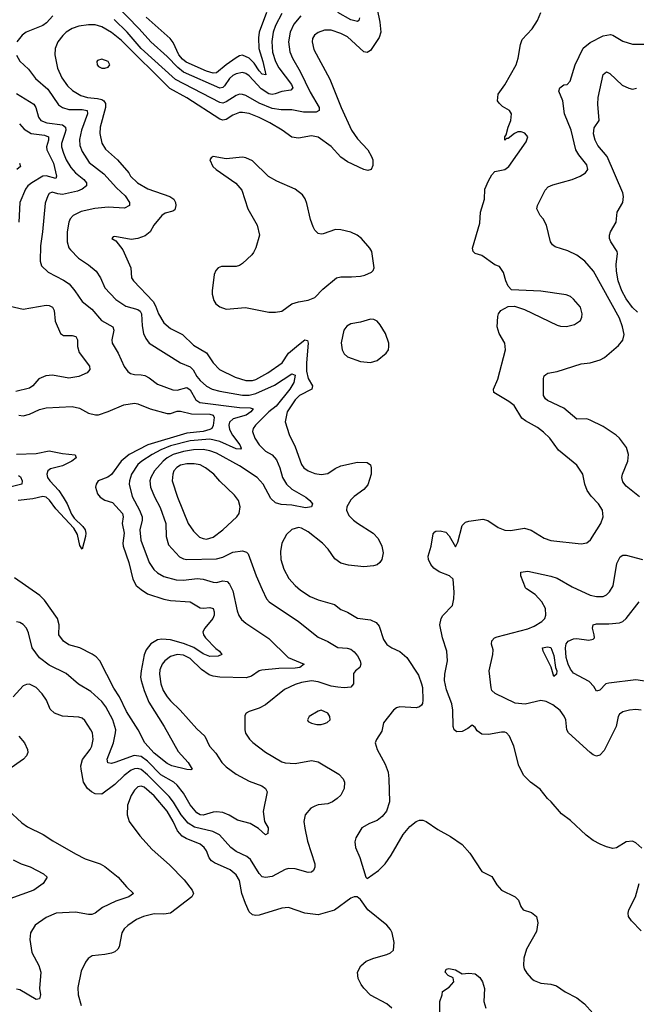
# Model space of a CAD drawing. Header units: inches. Extents: x 1173000 to 1307049, y 522583 to 678455.
# Tile 457 of 617: x 1213969 to 1217732, y 642533 to 648545. Entities that reach past the tile are written whole.
import ezdxf

# ---------------------------------------------------------------- set-up
doc = ezdxf.new("R2010")
doc.units = ezdxf.units.IN
doc.header["$MEASUREMENT"] = 0
doc.layers.add('B2614', color=7, linetype='Continuous')

msp = doc.modelspace()

# ---------------------------------------------------------------- linework, layer by layer
at = {"layer": 'B2614', "color": 5}
for points, elevation in [([(1216150.1, 648610), (1216167.5, 648530), (1216173, 648470), (1216163.8, 648436.2), (1216110, 648358), (1216090, 648345.3), (1216070, 648348.7), (1215970, 648440.6), (1215930, 648461.7), (1215870, 648481.5), (1215830, 648481.2), (1215791.8, 648468.2), (1215768.9, 648450), (1215757.3, 648430), (1215753.6, 648410), (1215763.8, 648363.8), (1215862.6, 648182.6), (1215931.6, 648010), (1215994.3, 647870), (1216030, 647817.8), (1216093.2, 647750), (1216117.3, 647710), (1216123.7, 647690), (1216124.7, 647655.3), (1216114, 647630), (1216094.4, 647625.6), (1216070, 647629.7), (1215970, 647677.8), (1215930, 647706.8), (1215870, 647772.1), (1215790, 647828.8), (1215750, 647836.8), (1215670, 647821.5), (1215630, 647827.3), (1215570.7, 647870.7), (1215495.2, 647915.2), (1215430, 647948.5), (1215370, 647972.2), (1215330, 647979.6), (1215310, 647978.5), (1215270, 647962), (1215230, 647936), (1215210, 647932.5), (1215190, 647937.5), (1214990, 648068.3), (1214884.7, 648124.7), (1214590, 648418.9), (1214530, 648468.2), (1214470, 648501.3), (1214430, 648513.1), (1214390, 648514.4), (1214330, 648506.2), (1214288.9, 648491.1), (1214253, 648470), (1214231.7, 648448.3), (1214202.2, 648410), (1214185.8, 648370), (1214183.5, 648330), (1214201.1, 648250), (1214227.2, 648190), (1214261.1, 648141.1), (1214292.3, 648112.3), (1214342.5, 648082.5), (1214382.4, 648070), (1214444.1, 648064.1), (1214470, 648057.2), (1214482.8, 648050), (1214493.1, 648033.1), (1214492.3, 648010), (1214460.6, 647890), (1214457.9, 647850), (1214471, 647791), (1214493.9, 647753.9), (1214567.1, 647690), (1214636, 647610), (1214645.7, 647590), (1214689.1, 647550), (1214752.2, 647512.2), (1214886, 647466), (1214910.1, 647450.1), (1214920.7, 647430), (1214922.9, 647410), (1214916.1, 647383.9), (1214904.7, 647375.3), (1214856.9, 647363.1), (1214837.7, 647350), (1214787.7, 647290), (1214764.9, 647250), (1214735.3, 647224.7), (1214690, 647208.7), (1214650, 647202.3), (1214550, 647221.2), (1214540.7, 647219.3), (1214531.3, 647210), (1214555.2, 647195.2), (1214599.6, 647139.6), (1214647.1, 647030), (1214651.1, 646970), (1214663.2, 646950), (1214784.2, 646824.1), (1214799, 646799), (1214817, 646750), (1214850, 646694.4), (1214890, 646660.6), (1214962.2, 646622.2), (1215030, 646558), (1215110, 646511.3), (1215150.2, 646450), (1215189.2, 646409.2), (1215283.6, 646363.6), (1215350, 646342), (1215390, 646342.7), (1215410, 646349.1), (1215484.1, 646390), (1215571.4, 646450), (1215610.3, 646509.7), (1215670, 646560.9), (1215710, 646590.1), (1215726.1, 646586.1), (1215730.1, 646570.1), (1215719.3, 646450), (1215720.2, 646400.2), (1215730, 646353.6), (1215756.6, 646310), (1215751.8, 646290), (1215677.8, 646250), (1215650, 646224.8), (1215602, 646150), (1215589.4, 646090), (1215613.1, 646013.1), (1215650, 645936.4), (1215688.8, 645828.8), (1215703.1, 645810), (1215730.4, 645790), (1215770, 645775), (1215810, 645769.3), (1215850, 645775.2), (1215894.8, 645805.2), (1215930, 645820.2), (1216030, 645843.6), (1216090, 645842), (1216110, 645826.8), (1216114.2, 645810), (1216113.4, 645770), (1216094, 645705.9), (1216070, 645676.8), (1216010, 645634.6), (1215990, 645614.2), (1215965.4, 645570), (1215963.6, 645550), (1215978.3, 645518.3), (1216005.7, 645490), (1216030, 645470.3), (1216126.4, 645410), (1216156.5, 645376.5), (1216179.6, 645330), (1216187.6, 645290), (1216180.3, 645250), (1216168.2, 645230), (1216150, 645217.4), (1216129.3, 645210.7), (1216070, 645203.8), (1215975.2, 645215.2), (1215930, 645227.4), (1215893.2, 645253.2), (1215852, 645312), (1215816.4, 645350), (1215730, 645418.9), (1215690, 645440.7), (1215670, 645445.6), (1215630, 645432.1), (1215598, 645402), (1215568.9, 645350), (1215561.3, 645298.7), (1215563.8, 645250), (1215580.6, 645190), (1215612.8, 645132.8), (1215650, 645090.3), (1215682.3, 645062.3), (1215743.1, 645023.1), (1215790, 645003.9), (1215890, 644975.3), (1215930, 644944.9), (1215970, 644927.4), (1216030, 644891.7), (1216110, 644880.2), (1216145.1, 644865.1), (1216162.4, 644842.4), (1216190, 644761), (1216210, 644730.8), (1216241, 644710), (1216290, 644688), (1216331.7, 644651.7), (1216402.6, 644542.6), (1216422, 644490), (1216427.3, 644467.3), (1216430.4, 644390), (1216428.2, 644370), (1216420.7, 644359.3), (1216410.2, 644349.8), (1216390, 644344.4), (1216290, 644349.7), (1216270, 644343.6), (1216250.2, 644329.8), (1216190, 644252), (1216179.6, 644200.4), (1216146, 644150), (1216138.8, 644130), (1216150.4, 644090), (1216200, 644000), (1216217.7, 643950), (1216222.7, 643910), (1216225.7, 643770), (1216207.9, 643712.1), (1216180.8, 643679.2), (1216150, 643655.1), (1216103.6, 643636.4), (1216057.3, 643610), (1216021.6, 643550), (1216015.2, 643524.8), (1216019.3, 643490), (1216044.4, 643430), (1216082, 643310), (1216090, 643302), (1216159.3, 643350), (1216199.5, 643390), (1216236.8, 643443.2), (1216310, 643570.6), (1216350, 643618), (1216390, 643650.3), (1216410, 643657), (1216430, 643657), (1216450.2, 643650.2), (1216520.6, 643600.6), (1216598.5, 643558.5), (1216669, 643509), (1216716.9, 643456.9), (1216790, 643344), (1216850, 643314), (1216882.2, 643262.2), (1216910.2, 643230.2), (1216994, 643190), (1217013.4, 643170), (1217027.7, 643130), (1217042.8, 643110), (1217093, 643093), (1217123.8, 643070), (1217132.4, 643030), (1217122.8, 642977.2), (1217061.6, 642870), (1217045.1, 642814.9), (1217043.7, 642770), (1217048.5, 642750), (1217063.7, 642723.7), (1217090, 642692.4), (1217110, 642678), (1217150, 642663.1), (1217210, 642656), (1217246.3, 642646.3), (1217299.1, 642610), (1217370, 642573.7), (1217415.8, 642535.8), (1217670, 642250.4)], 1080), ([(1215570, 648583.4), (1215529.7, 648510), (1215516.6, 648470), (1215507.6, 648412.4), (1215511.9, 648348.1), (1215529.7, 648290), (1215550, 648252.5), (1215629.1, 648150), (1215635.4, 648130), (1215624.6, 648115.4), (1215570, 648108), (1215528.1, 648091.9), (1215510, 648089.1), (1215490, 648093.2), (1215442.4, 648122.4), (1215370, 648203.6), (1215350, 648217.3), (1215330, 648223), (1215290, 648215.6), (1215270, 648204.9), (1215250, 648186.1), (1215219.3, 648140.7), (1215210, 648131.6), (1215190, 648127), (1214970, 648225.7), (1214934.2, 648254.2), (1214870, 648321.6), (1214769.3, 648410), (1214699.4, 648490), (1214550, 648642.3)], 1040), ([(1214170.7, 648569.3), (1214133.6, 648526.4), (1214110.3, 648510), (1214008.7, 648470), (1213984.6, 648450), (1213951.6, 648410)], 1060), ([(1215684.6, 648570), (1215642.5, 648517.5), (1215619.3, 648470), (1215609, 648410), (1215617.2, 648350), (1215633.5, 648310), (1215680.1, 648230), (1215742.2, 648102.2), (1215797.8, 648010), (1215796.5, 647990), (1215778.9, 647981.1), (1215701.4, 647981.4), (1215630, 647994.5), (1215565.3, 647994.7), (1215510, 648003.7), (1215430, 648036.1), (1215350, 648082.8), (1215330, 648089.3), (1215310, 648089.9), (1215290, 648083), (1215230, 648043.6), (1215210, 648036.6), (1215190, 648038.9), (1214919.7, 648179.7), (1214710.8, 648370), (1214625.7, 648470), (1214545.8, 648545.8)], 1060), ([(1215474.7, 648590), (1215430.1, 648470), (1215426.1, 648433.9), (1215429.7, 648370), (1215454.2, 648290), (1215470.8, 648209.2), (1215450, 648212), (1215430, 648232.8), (1215400.7, 648280.7), (1215370.7, 648310.7), (1215330, 648329), (1215310, 648325.2), (1215290, 648312.1), (1215229.6, 648270.4), (1215170, 648221.7), (1215150, 648219.7), (1215110, 648230.7), (1214986.3, 648286.3), (1214963.6, 648303.6), (1214941, 648330), (1214906.2, 648406.2), (1214888.5, 648430), (1214740.9, 648560.9)], 1020), ([(1216044.1, 648555.9), (1216038.9, 648541.1), (1216030, 648534), (1215990, 648545.2), (1215910, 648589.9)], 1060), ([(1217766.7, 643486.7), (1217730, 643519.8), (1217710, 643529.8), (1217670, 643525.7), (1217611.8, 643488.2), (1217590, 643484.7), (1217550, 643494), (1217512.3, 643510), (1217470, 643532.8), (1217426, 643566), (1217330, 643656.2), (1217275.9, 643695.9), (1217212.3, 643770), (1217189.5, 643790), (1217146.7, 643846.7), (1217087, 643890), (1217046.3, 643930), (1217014.7, 643990), (1216984.2, 644110), (1216958, 644170), (1216939.5, 644190), (1216930, 644194.8), (1216910, 644194.8), (1216830, 644179.8), (1216790, 644183.5), (1216762.2, 644202.2), (1216750, 644222.7), (1216730, 644238), (1216703.7, 644216.3), (1216670, 644198), (1216637.5, 644197.5), (1216621.3, 644210), (1216614.8, 644230), (1216612.4, 644330), (1216607, 644367), (1216574.3, 644454.3), (1216562.6, 644510), (1216563, 644550), (1216579.6, 644630), (1216575.6, 644690), (1216549.6, 644770), (1216534, 644850), (1216542, 644890), (1216552.6, 644907.4), (1216610.8, 644969.2), (1216619.3, 645010), (1216621.6, 645050), (1216614.3, 645130), (1216592.7, 645150), (1216530, 645174.3), (1216496.4, 645196.4), (1216477.8, 645217.8), (1216464.4, 645250), (1216463.1, 645270), (1216479.7, 645330), (1216493.3, 645406.7), (1216502.6, 645417.4), (1216510, 645423), (1216535.1, 645424.9), (1216570, 645417), (1216590, 645394.4), (1216630, 645327.3), (1216644.1, 645355.9), (1216670, 645457.1), (1216690, 645478), (1216710, 645483.6), (1216795.2, 645495.2), (1216826.6, 645486.6), (1216890, 645444.4), (1216930, 645428.4), (1216965.5, 645425.5), (1217050, 645440.7), (1217090, 645429.1), (1217170, 645380.2), (1217210, 645365.2), (1217395.8, 645344.2), (1217430, 645350.4), (1217453.3, 645370), (1217515.8, 645470), (1217529.7, 645510), (1217526.9, 645550), (1217502.3, 645590), (1217457, 645637), (1217432.9, 645670), (1217418, 645710), (1217405.4, 645770), (1217370, 645825.6), (1217257.3, 645917.3), (1217204.4, 645990), (1217166.9, 646026.9), (1217130, 646055.6), (1217055.9, 646095.9), (1217033, 646113), (1216986.6, 646190), (1216954.6, 646214.6), (1216862.7, 646270), (1216860.9, 646290), (1216887.4, 646350), (1216933.7, 646530), (1216931.1, 646570), (1216896.4, 646630), (1216883.1, 646670), (1216886.4, 646733.6), (1216891.5, 646750), (1216905.1, 646770), (1216950, 646794.4), (1216990, 646795.8), (1217050, 646776), (1217250, 646680.7), (1217270, 646674.7), (1217307.3, 646672.7), (1217355.1, 646684.9), (1217390.9, 646709.1), (1217399.7, 646730), (1217401.7, 646750), (1217391, 646790), (1217350, 646838.7), (1217330, 646854.3), (1217304.9, 646864.9), (1217150, 646888.2), (1216970, 646895.3), (1216950, 646918), (1216936, 646950), (1216922.7, 647002.7), (1216897.5, 647037.5), (1216870, 647049.4), (1216790, 647105.1), (1216750, 647117.2), (1216737.2, 647130), (1216732.7, 647150), (1216776.9, 647303.1), (1216781, 647370), (1216806, 647450), (1216809, 647510), (1216830, 647562.4), (1216850, 647597.6), (1216870, 647618), (1216930, 647631.4), (1216955.3, 647650), (1217059.4, 647800.6), (1217069.5, 647830), (1217053.1, 647853.1), (1217030, 647860.5), (1217010, 647860.5), (1216989, 647851), (1216950, 647819.3), (1216940.7, 647819.3), (1216929.6, 647809.6), (1216929.8, 647830), (1216938, 647842), (1216949.7, 647889.7), (1216965.8, 647930), (1216971.1, 647970), (1216958.4, 647990), (1216915.5, 648015.5), (1216894.9, 648034.9), (1216886.3, 648050), (1216889.7, 648090), (1216930, 648148.2), (1216998.3, 648270), (1217011, 648310), (1217025.4, 648394.6), (1217035.8, 648424.2), (1217096.2, 648490), (1217130, 648540.7), (1217149.7, 648590)], 1080), ([(1217751.7, 645631.7), (1217670, 645698), (1217650, 645724.5), (1217645.1, 645750), (1217648.7, 645770), (1217680.5, 645850), (1217685.4, 645890), (1217673.1, 645933.1), (1217629.6, 645990), (1217610, 646008), (1217530, 646060.7), (1217450, 646100.5), (1217430, 646108), (1217370, 646106.6), (1217290, 646172.5), (1217190, 646220.9), (1217178.3, 646230), (1217165.6, 646250), (1217166.4, 646353.6), (1217169.7, 646370), (1217180.5, 646379.5), (1217193.2, 646386.8), (1217250, 646396.9), (1217396.9, 646443.1), (1217450.3, 646450.3), (1217512.4, 646467.6), (1217537.8, 646482.2), (1217624.8, 646555.2), (1217650.9, 646589.1), (1217657.8, 646622.2), (1217648.9, 646670), (1217630, 646722.4), (1217470.9, 647010), (1217418.3, 647070), (1217370, 647108.2), (1217314.7, 647134.7), (1217238, 647158), (1217220.7, 647170), (1217209.8, 647189.8), (1217185.1, 647290), (1217164.7, 647330), (1217146.6, 647350), (1217124.5, 647390), (1217129.4, 647410), (1217176.1, 647503.9), (1217194.9, 647525.1), (1217223.1, 647536.9), (1217341.2, 647570), (1217389.3, 647590), (1217421.6, 647610), (1217436.3, 647630), (1217430, 647659.5), (1217381, 647721), (1217364, 647750), (1217334.6, 647870), (1217294, 647970), (1217283.1, 648050), (1217260.5, 648110), (1217265.1, 648130), (1217290, 648148), (1217310, 648150.6), (1217329.4, 648170), (1217358.8, 648270), (1217408.4, 648371.6), (1217450, 648405.7), (1217530, 648447.9), (1217574.9, 648454.9), (1217590, 648450.4), (1217650, 648414.4), (1217710, 648397), (1217855.4, 648395.4)], 1060), ([(1213950, 648328), (1213970, 648292.4), (1214022.6, 648242.6), (1214066.7, 648186.7), (1214140.5, 648120.5), (1214205.9, 648025.9), (1214230, 648009.5), (1214270, 647997.2), (1214350, 647997.8), (1214380.2, 647990), (1214384.1, 647970), (1214346, 647870), (1214334.2, 647814.2), (1214337.1, 647777.1), (1214350, 647741.1), (1214393.9, 647673.9), (1214483.9, 647603.9), (1214559.4, 647519.4), (1214614, 647470), (1214639.6, 647430), (1214640.4, 647410), (1214610, 647394.2), (1214510, 647399.7), (1214428.2, 647391.8), (1214345.4, 647374.6), (1214295.4, 647350), (1214278.4, 647330), (1214269.3, 647310), (1214258.6, 647250), (1214259.3, 647190), (1214270, 647153), (1214279.4, 647139.4), (1214328.8, 647090), (1214390, 647049.2), (1214435.5, 647010), (1214462, 646970), (1214488.3, 646908.3), (1214556.8, 646836.8), (1214616.5, 646796.5), (1214690, 646776.8), (1214705.3, 646765.3), (1214713.7, 646750), (1214716.2, 646676.2), (1214724.7, 646630), (1214738.8, 646598.8), (1214759.5, 646570), (1214950, 646449.3), (1215010, 646425), (1215027.9, 646407.9), (1215050, 646367.2), (1215070, 646341.6), (1215110, 646307), (1215144.6, 646290), (1215190, 646276.3), (1215330, 646252.1), (1215370, 646252), (1215410, 646263.5), (1215525.3, 646314.7), (1215630, 646382.5), (1215650, 646374), (1215642.5, 646330), (1215617.4, 646290), (1215533.8, 646186.2), (1215489.1, 646150), (1215409.4, 646070), (1215394, 646050), (1215389.4, 646030), (1215404.8, 645990), (1215430.2, 645950), (1215470, 645910.9), (1215510, 645887.5), (1215537, 645857), (1215557.7, 645810), (1215574.2, 645750), (1215597, 645710), (1215630, 645678.7), (1215716.5, 645630), (1215740.3, 645610), (1215756.4, 645590), (1215750.6, 645570), (1215714.4, 645565.6), (1215630, 645581.3), (1215564.6, 645584.6), (1215530, 645596.1), (1215501.9, 645621.9), (1215455.2, 645710), (1215418.4, 645750), (1215310, 645821.6), (1215170, 645898.9), (1215130, 645913.2), (1215090, 645920.9), (1215030, 645918.6), (1214969, 645909), (1214905.7, 645890), (1214870, 645870.3), (1214844.4, 645850), (1214791.4, 645790), (1214770.1, 645750), (1214764.6, 645730), (1214768.6, 645690), (1214792.5, 645632.5), (1214826.9, 645566.9), (1214860.5, 645470), (1214862.7, 645390), (1214878, 645338), (1214944.8, 645264.8), (1214970, 645252.7), (1214990.1, 645250.1), (1215170, 645253.6), (1215210, 645264.2), (1215270, 645293.2), (1215330, 645301.2), (1215353.9, 645293.9), (1215363.4, 645283.4), (1215413, 645150), (1215450, 645065.5), (1215476.5, 645010), (1215491.7, 644991.7), (1215670, 644871.2), (1215790, 644776), (1215850, 644748.8), (1215910, 644711.1), (1215967.6, 644707.6), (1215990, 644700.8), (1216010, 644686.3), (1216030, 644662), (1216047.6, 644630), (1216051.7, 644610), (1216045.5, 644590), (1216019.3, 644570), (1216007.1, 644552.9), (1216007.4, 644490), (1215989.3, 644470.7), (1215950, 644464.9), (1215910, 644469.3), (1215870, 644476.6), (1215790, 644503.2), (1215750.8, 644509.3), (1215690, 644498.8), (1215650, 644485.4), (1215585.1, 644454.9), (1215470, 644361.1), (1215430, 644341.1), (1215370, 644321.6), (1215350.7, 644310), (1215343.9, 644296.1), (1215343.1, 644210), (1215348.3, 644188.3), (1215372, 644152), (1215391.9, 644131.9), (1215470, 644073.4), (1215570, 644013.6), (1215590, 644007.3), (1215650, 644004.3), (1215750, 644021.3), (1215790, 644013.2), (1215918, 643938), (1215943.2, 643910), (1215951.4, 643890), (1215948.9, 643850), (1215928.7, 643810), (1215907, 643790), (1215879.3, 643770), (1215850, 643757.2), (1215790, 643750.7), (1215770, 643743.1), (1215746, 643730), (1215711.5, 643690), (1215704, 643650), (1215710.3, 643609.7), (1215726.2, 643530), (1215770.3, 643390), (1215770.4, 643370), (1215762, 643350), (1215750, 643340.7), (1215730, 643337.4), (1215650, 643360.3), (1215610, 643361.8), (1215590, 643356.5), (1215510, 643313.6), (1215470, 643307.7), (1215450, 643312.4), (1215430, 643331), (1215378.1, 643418.1), (1215355.4, 643435.4), (1215290, 643466.4), (1215258.2, 643490), (1215188.9, 643568.9), (1215148.1, 643588.1), (1215035.4, 643615.4), (1214998.5, 643638.5), (1214954.7, 643690), (1214907.8, 643767.8), (1214881.7, 643801.7), (1214750, 643934.9), (1214710, 643967.1), (1214690, 643973.3), (1214670, 643971.6), (1214650, 643962.5), (1214606.7, 643930), (1214550, 643874.6), (1214470, 643817.2), (1214430, 643819.1), (1214406.8, 643830), (1214382.9, 643850), (1214359.4, 643890), (1214344.4, 643970), (1214342.9, 643990), (1214351.8, 644028.2), (1214400.3, 644090), (1214410.6, 644110), (1214418.7, 644150), (1214412.8, 644190), (1214404.5, 644210), (1214366.4, 644266.4), (1214350, 644279.8), (1214330, 644286.2), (1214230, 644292.2), (1214181.1, 644310), (1214156, 644336), (1214132.8, 644390), (1214107.4, 644430), (1214070, 644467.4), (1214030, 644487.3), (1214010, 644486.9), (1213990, 644477.4), (1213930, 644411)], 1060), ([(1217739.5, 646759.5), (1217710, 646787.2), (1217670, 646841.8), (1217644.7, 646890), (1217621.8, 646950), (1217611, 647009), (1217608.6, 647051.4), (1217617.8, 647117.8), (1217615.1, 647130), (1217578, 647190), (1217569.7, 647210), (1217569.6, 647230), (1217575.1, 647250), (1217609.5, 647310), (1217615.8, 647370), (1217649.8, 647430.2), (1217654, 647466), (1217650.8, 647489.2), (1217555.4, 647710), (1217497, 647777), (1217480.7, 647810), (1217472, 647848), (1217475.6, 647884.4), (1217506.6, 647930), (1217498.6, 648030), (1217500.2, 648070), (1217530, 648211.5), (1217550, 648226.4), (1217570, 648217.1), (1217646.6, 648146.6), (1217687.3, 648127.3), (1217710, 648122), (1217732.7, 648127.3)], 1040), ([(1213950, 648094.2), (1214056.3, 648030), (1214068.7, 648010), (1214084.6, 647950), (1214099.1, 647930), (1214134.8, 647914.8), (1214230, 647902.6), (1214248, 647890), (1214250.5, 647870), (1214245.8, 647850), (1214223.8, 647790), (1214224.1, 647770), (1214236.1, 647730), (1214253.3, 647690), (1214282, 647642), (1214310.8, 647610.8), (1214360.1, 647570), (1214376.3, 647550), (1214377.3, 647530), (1214350.2, 647510), (1214322.3, 647497.7), (1214230, 647478.7), (1214201.5, 647481.5), (1214168.4, 647491.6), (1214150, 647483.6), (1214142, 647470), (1214124.9, 647424.9), (1214108.6, 647250), (1214095.9, 647164.1), (1214093.4, 647070), (1214103.3, 647043.3), (1214142.9, 647002.9), (1214235.9, 646955.9), (1214271.6, 646931.6), (1214306.4, 646890), (1214350, 646825.3), (1214410, 646778.5), (1214469, 646709), (1214537, 646670), (1214544.9, 646650), (1214531.1, 646590), (1214534.7, 646570), (1214570, 646508.5), (1214607.6, 646427.6), (1214630, 646396.5), (1214644.8, 646384.8), (1214670, 646378), (1214710, 646377.7), (1214732.7, 646372.7), (1214759.3, 646359.3), (1214810, 646320.7), (1214904.4, 646284.4), (1214930, 646282.3), (1214990, 646300.1), (1215010, 646284.7), (1215043.9, 646223.9), (1215068.7, 646208.7), (1215310, 646177.8), (1215375.7, 646175.7), (1215394.9, 646170), (1215379.7, 646150), (1215351.1, 646130), (1215272.8, 646107.2), (1215250, 646087.6), (1215245.2, 646070), (1215250, 646044), (1215268.4, 646008.4), (1215313.3, 645950), (1215321.5, 645930), (1215316.2, 645923.8), (1215290, 645924.8), (1215190, 645969.9), (1215130, 645984.3), (1215010, 645974), (1214890, 645943.8), (1214830, 645918.6), (1214777, 645890), (1214713.9, 645850), (1214690.8, 645830), (1214651.6, 645770), (1214639.1, 645730), (1214638.2, 645710), (1214654.9, 645634.9), (1214700.6, 645550), (1214716.1, 645510), (1214717.4, 645490), (1214702.7, 645430), (1214708.3, 645368.3), (1214760.1, 645230), (1214787.7, 645187.7), (1214810, 645168.4), (1214850, 645144.8), (1214924.2, 645124.2), (1214970, 645123.2), (1215052.7, 645132.7), (1215090, 645129.4), (1215150, 645110.1), (1215170, 645109.4), (1215210, 645118.3), (1215235.4, 645115.4), (1215250, 645099.5), (1215270, 645057.1), (1215296.7, 644936.7), (1215307, 644907), (1215323.4, 644883.4), (1215350, 644860.2), (1215490, 644766), (1215608.5, 644650), (1215705.5, 644610), (1215679.1, 644590), (1215650, 644584.8), (1215550, 644584.1), (1215446.8, 644573.2), (1215430, 644568.9), (1215383.4, 644536.6), (1215352.4, 644527.6), (1215190, 644529.8), (1215150, 644535.9), (1215125, 644545), (1215078.4, 644578.4), (1215010, 644645), (1214970, 644664.4), (1214930, 644669.9), (1214890, 644656.5), (1214856.1, 644630), (1214838.6, 644610), (1214824.9, 644575.1), (1214823.5, 644550), (1214830.9, 644490), (1214846, 644450), (1214870, 644411.4), (1214890, 644386), (1214949.1, 644330), (1215050, 644214.3), (1215099.6, 644170), (1215127.7, 644110), (1215166.2, 644066.2), (1215203.2, 644010), (1215230, 643983.2), (1215290, 643938.4), (1215370, 643895.4), (1215447.5, 643867.5), (1215470.4, 643850), (1215479.3, 643830), (1215455.5, 643710), (1215464.2, 643650), (1215484.9, 643610), (1215483.4, 643576.6), (1215470, 643568.2), (1215427.1, 643607.1), (1215376.2, 643636.2), (1215297.9, 643657.9), (1215248.4, 643688.4), (1215210, 643704.1), (1215170, 643708.6), (1215150, 643706.1), (1215090, 643688.8), (1215070, 643689.9), (1215050, 643701.7), (1215010, 643751.5), (1214970, 643822.9), (1214931.2, 643871.2), (1214909.8, 643890), (1214830, 643935.2), (1214750, 644017.8), (1214710, 644045.5), (1214668.2, 644051.8), (1214549.8, 644009.8), (1214530, 644004.5), (1214507.6, 644007.6), (1214504, 644030), (1214541.1, 644130), (1214555, 644190), (1214555.6, 644210), (1214537.2, 644270), (1214494.8, 644350), (1214470, 644381.8), (1214402.7, 644442.7), (1214328.9, 644488.9), (1214253.1, 644553.1), (1214150, 644603.2), (1214090, 644647.8), (1214045.6, 644710), (1214022.4, 644802.4), (1214010, 644829.4), (1213990, 644851.8), (1213970, 644864.5), (1213950, 644869.4)], 1040), ([(1213968.4, 647910), (1213996.4, 647876.4), (1214039, 647850), (1214120.9, 647840.9), (1214144.4, 647830), (1214144.9, 647810), (1214133.3, 647770), (1214134.1, 647750), (1214176.1, 647670), (1214194.4, 647590), (1214190, 647576.2), (1214131.8, 647591.8), (1214110, 647589), (1214043.7, 647550), (1214019.5, 647530), (1214005.3, 647510), (1213971.3, 647430), (1213964.9, 647310)], 1020), ([(1213968.4, 647670), (1213973.4, 647650), (1213951.2, 647630)], 980), ([(1213850, 646810.3), (1213990, 646778.4), (1214130, 646802.3), (1214150, 646800.7), (1214168.7, 646790), (1214178.8, 646770), (1214185.2, 646705.2), (1214217.7, 646630), (1214236.5, 646616.5), (1214290, 646617.5), (1214312.7, 646610), (1214321.5, 646590), (1214323, 646550), (1214333.3, 646513.3), (1214396.1, 646430), (1214396.9, 646410), (1214381.1, 646390), (1214330, 646366), (1214270, 646357.2), (1214170, 646374.5), (1214128.3, 646371.7), (1214087.1, 646352.9), (1214050.1, 646309.9), (1214030, 646295.3), (1213945.9, 646274.1)], 1020), ([(1213963.8, 646130), (1213990, 646126.7), (1214030, 646136.2), (1214090, 646164.5), (1214130, 646175.4), (1214290, 646183.2), (1214333.9, 646173.9), (1214390, 646142.6), (1214431.7, 646131.7), (1214450, 646133.6), (1214510, 646153.6), (1214605.8, 646194.2), (1214670, 646203.9), (1214690, 646200.5), (1214766.4, 646170), (1214870, 646141.1), (1214890, 646141.5), (1214930, 646154.1), (1214950, 646155), (1215018, 646138), (1215130, 646137.1), (1215150.2, 646130), (1215155.7, 646115.7), (1215150, 646067.8), (1215142.7, 646050), (1215130, 646042.8), (1215090, 646031.5), (1214990, 646020.2), (1214751.3, 645948.7), (1214638.1, 645890), (1214589.5, 645850), (1214530, 645767.6), (1214508.2, 645751.8), (1214449.2, 645730), (1214436.9, 645710), (1214432.9, 645690), (1214443.8, 645650), (1214460.2, 645630), (1214490, 645611.9), (1214536.7, 645596.7), (1214596.8, 645530), (1214601, 645510), (1214595.8, 645470), (1214606.3, 645410), (1214598.8, 645350), (1214600.7, 645330), (1214635.3, 645230), (1214659.4, 645130), (1214681.1, 645090), (1214710, 645065.4), (1214750, 645040.6), (1214850, 645006.9), (1214890, 644998.8), (1215010, 644991.7), (1215070, 644954.7), (1215091.8, 644951.8), (1215130, 644956), (1215150.9, 644950), (1215156.6, 644930), (1215155.3, 644910), (1215147.5, 644890), (1215098.3, 644830), (1215087.4, 644807.4), (1215091.1, 644790), (1215104.1, 644770), (1215166.1, 644706.1), (1215188.7, 644690), (1215203, 644670), (1215180.9, 644659.1), (1215130, 644656), (1215090, 644672.7), (1215031.7, 644711.7), (1214970, 644736.4), (1214890, 644757.9), (1214837.7, 644762.3), (1214810, 644759), (1214770, 644734.3), (1214742, 644698), (1214730, 644668), (1214710.1, 644570), (1214706.8, 644530), (1214710.1, 644509.9), (1214728.6, 644450), (1214758.2, 644378.2), (1214851.7, 644230), (1214937.1, 644077.1), (1214997.6, 644010), (1215021, 643970), (1215014.2, 643965.8), (1214990, 643967.4), (1214897.6, 643990), (1214870, 644003.4), (1214790, 644066.7), (1214733.4, 644130), (1214691.6, 644210), (1214621.6, 644321.6), (1214578.4, 644410), (1214543.8, 644463.8), (1214457.6, 644630), (1214435.3, 644655.3), (1214411.7, 644671.7), (1214336.9, 644710), (1214268.9, 644728.9), (1214236.2, 644750), (1214209, 644790), (1214209.8, 644850), (1214200.3, 644890), (1214120.8, 645000.8), (1214092.6, 645030), (1213937.6, 645137.6)], 1020), ([(1213950, 645892.2), (1214070, 645896.6), (1214150, 645912.9), (1214230, 645896.9), (1214308.5, 645888.5), (1214313.4, 645870), (1214287.2, 645850), (1214230, 645822.1), (1214157.2, 645802.8), (1214140.9, 645790), (1214134.6, 645770), (1214139.5, 645750), (1214153.3, 645730), (1214208.3, 645670), (1214235.5, 645630), (1214258.4, 645590), (1214285.1, 645525.1), (1214301.6, 645501.6), (1214354.3, 645450), (1214368.3, 645430), (1214372.7, 645410), (1214370.1, 645390), (1214350, 645313.2), (1214335.6, 645335.6), (1214322.7, 645402.7), (1214299.6, 645439.6), (1214190, 645558.4), (1214152.3, 645612.3), (1214130, 645628.9), (1214110, 645633.5), (1214050, 645618.8), (1213959.1, 645610)], 980), ([(1213961.8, 645761.8), (1213974.4, 645754.4), (1213984.6, 645730), (1213983, 645710), (1213877.7, 645682.3)], 960), ([(1217762, 644330), (1217730, 644333.1), (1217690, 644329.7), (1217650, 644318.7), (1217630, 644305.2), (1217622.4, 644290), (1217608.7, 644230), (1217536.8, 644083.2), (1217510, 644054.7), (1217490, 644048.2), (1217470, 644055.6), (1217450.9, 644070.9), (1217319.5, 644190), (1217307.8, 644210), (1217302.4, 644270), (1217292.6, 644292.6), (1217267.3, 644327.3), (1217222.4, 644362.4), (1217182, 644382), (1217150, 644387.6), (1217053.8, 644366.2), (1216992.6, 644372.6), (1216870.7, 644430.7), (1216850, 644449.4), (1216846.2, 644466.2), (1216833.5, 644570), (1216857.6, 644670), (1216858, 644698), (1216848.2, 644731.8), (1216850, 644753.4), (1216866.6, 644770), (1216882.8, 644777.2), (1217070, 644826.9), (1217110, 644842.8), (1217156.2, 644870), (1217173.3, 644890), (1217181.3, 644910), (1217177.4, 644950), (1217156.4, 644990), (1217115, 645035), (1217061.6, 645070), (1217057, 645077), (1217027.8, 645150), (1217028.4, 645171.6), (1217070, 645178.4), (1217210, 645148.2), (1217250, 645134.7), (1217341.9, 645081.9), (1217450, 645032.4), (1217490, 645022.4), (1217530, 645024), (1217550, 645033.7), (1217568.9, 645051.1), (1217591.4, 645088.6), (1217614.2, 645225.8), (1217633.5, 645266.5), (1217650, 645276.1), (1217670, 645275.9), (1217770, 645249.3)], 1060), ([(1217850, 644495.5), (1217730, 644514), (1217565.4, 644494.6), (1217546, 644490), (1217510, 644451.6), (1217490, 644444.5), (1217473.6, 644473.6), (1217444.4, 644504.4), (1217350, 644556.1), (1217330, 644580.4), (1217316.9, 644610), (1217304.7, 644650), (1217300.5, 644710), (1217305.4, 644734.6), (1217316.9, 644750), (1217350, 644765.2), (1217370, 644767.7), (1217443, 644757), (1217470, 644763.8), (1217477, 644770), (1217475.8, 644790), (1217464.2, 644830), (1217470, 644850.2), (1217490, 644855.8), (1217564.5, 644855.5), (1217630, 644863.2), (1217650, 644870.3), (1217670, 644888.9), (1217750.8, 644990)], 1040), ([(1213964.7, 644170), (1213998.8, 644130), (1214016.9, 644090), (1214018.3, 644070), (1214010, 644049.6), (1213992, 644030), (1213898, 643962)], 1060), ([(1216239.5, 642510), (1216210, 642535.6), (1216110, 642589.5), (1216070, 642632), (1216053.4, 642653.4), (1216035.1, 642690), (1216031.5, 642730), (1216051.1, 642768.9), (1216084.1, 642795.9), (1216130, 642814.4), (1216210, 642836.4), (1216232.5, 642847.5), (1216250, 642864), (1216255.4, 642910), (1216243.5, 642970), (1216233, 642990), (1216210, 643016.3), (1216094, 643110), (1216050, 643174), (1216029.2, 643189.2), (1216010, 643189.3), (1215990, 643180.9), (1215890, 643107.6), (1215790, 643079.6), (1215710, 643089.6), (1215610, 643123.5), (1215570, 643119.7), (1215430, 643078), (1215410, 643076.1), (1215390, 643080.4), (1215370, 643098.4), (1215347.8, 643147.8), (1215325.7, 643210), (1215310.6, 643290), (1215290, 643324.2), (1215253.4, 643353.4), (1215157.6, 643397.6), (1215139.7, 643410), (1215126.6, 643426.6), (1215109.8, 643470), (1215095.7, 643490), (1215071.8, 643510), (1214984.8, 643544.9), (1214960.8, 643560.8), (1214933, 643593), (1214906.4, 643650), (1214870, 643711.7), (1214790, 643806.4), (1214730, 643858.3), (1214710, 643864.3), (1214690, 643861), (1214670, 643841.5), (1214650, 643807.3), (1214627, 643750), (1214625.7, 643690), (1214638.4, 643650), (1214702, 643562), (1214778.2, 643478.2), (1214884.3, 643384.3), (1214974, 643294), (1215021.6, 643230), (1215030.4, 643209.6), (1215020.7, 643190), (1214890.2, 643089.8), (1214850, 643083.1), (1214790, 643086.3), (1214724.9, 643070), (1214681.3, 643050), (1214630, 643013.5), (1214606.8, 642993.2), (1214593.6, 642970), (1214575.5, 642884.5), (1214568.7, 642870), (1214550, 642854), (1214530, 642845.1), (1214490, 642836.8), (1214411.6, 642828.4), (1214387.8, 642812.2), (1214370.2, 642789.8), (1214345.2, 642734.8), (1214325.1, 642634.9), (1214327.2, 642590), (1214344.9, 642524.9)], 1080), ([(1213899.4, 643719.4), (1213982.3, 643642.3), (1214017.1, 643617.1), (1214113, 643570), (1214171.2, 643531.2), (1214310, 643451.7), (1214370, 643422.3), (1214460.7, 643390), (1214490, 643374.6), (1214570, 643308.5), (1214620.3, 643250), (1214663.8, 643210), (1214636.3, 643190), (1214556.3, 643163.7), (1214474.8, 643125.2), (1214430, 643089.7), (1214410, 643082), (1214390, 643081.7), (1214310, 643096.8), (1214191.2, 643088.8), (1214130, 643064), (1214064.2, 643015.8), (1214035.8, 642970), (1214030.3, 642929.7), (1214043.1, 642850), (1214086.9, 642770), (1214099.2, 642730), (1214090.9, 642630), (1214097.2, 642590), (1214090, 642567.2), (1214070, 642562.8), (1213970, 642621.5), (1213950, 642626)], 1060), ([(1213930, 643414.5), (1213979.3, 643390), (1214033.2, 643373.2), (1214114.9, 643330), (1214136.3, 643310), (1214113, 643270), (1214056.3, 643230), (1213910, 643176.5)], 1040), ([(1217761.4, 642981.4), (1217702.4, 643042.4), (1217685.6, 643070), (1217682.4, 643090), (1217686, 643110), (1217728.3, 643190), (1217749.8, 643270.2)], 1080), ([(1216531.6, 642370), (1216532.6, 642550), (1216547, 642590), (1216549.6, 642610.4), (1216590, 642638.7), (1216619.8, 642670), (1216614.9, 642694.9), (1216584.5, 642710), (1216567, 642730), (1216572.5, 642747.5), (1216588.3, 642751.7), (1216630, 642744.2), (1216670, 642719.3), (1216710, 642723.9), (1216750, 642719), (1216777.6, 642697.6), (1216793.8, 642670), (1216805.6, 642630), (1216801.5, 642550), (1216813.4, 642510)], 1060)]:
    msp.add_lwpolyline(points, dxfattribs=dict(at, elevation=elevation))
for points, elevation in [([(1214470, 648304.7), (1214444.2, 648295.8), (1214439.3, 648290), (1214441.3, 648270), (1214450, 648260.4), (1214470, 648250.4), (1214490, 648249.1), (1214510, 648256.3), (1214519.6, 648270), (1214509.5, 648290)], 1120), ([(1215150, 647709.2), (1215138, 647702), (1215130.8, 647690), (1215148.2, 647650), (1215168.2, 647630), (1215288, 647548), (1215325.3, 647505.3), (1215362.3, 647390), (1215419.4, 647290), (1215432.3, 647230), (1215410, 647152), (1215396, 647124), (1215386.5, 647110), (1215330, 647057.2), (1215310, 647044.6), (1215290, 647039.4), (1215202, 647038), (1215180.7, 647030), (1215166, 647014), (1215157, 646990), (1215144.9, 646890), (1215143.9, 646870), (1215154, 646830), (1215166.5, 646810), (1215190, 646791.4), (1215230, 646778.3), (1215347.5, 646787.5), (1215490, 646760.2), (1215530, 646758.6), (1215570, 646765.8), (1215631.2, 646810), (1215670, 646822), (1215730, 646831.9), (1215770, 646849.2), (1215820.3, 646899.7), (1215902, 646970), (1215930, 646976.3), (1215994.9, 646974.9), (1216050, 646979.6), (1216075.3, 646984.7), (1216116, 647004), (1216126.2, 647013.8), (1216132.4, 647030), (1216117.7, 647130), (1216106.6, 647150), (1216055.1, 647210), (1216028.3, 647230), (1215990, 647249), (1215930, 647263.1), (1215896.1, 647263.9), (1215821.7, 647238.3), (1215810, 647235.8), (1215790, 647240.5), (1215770, 647259.6), (1215759.8, 647279.8), (1215744.5, 647324.5), (1215722.7, 647422.7), (1215711.2, 647451.2), (1215695, 647475), (1215650.4, 647510.4), (1215539.6, 647559.6), (1215488.8, 647588.8), (1215390, 647684.2), (1215350, 647702), (1215330, 647705.1), (1215230, 647695.8)], 1120), ([(1216110, 646716.2), (1216050, 646697.7), (1215990, 646688), (1215965.2, 646674.8), (1215948.5, 646650), (1215931.3, 646571.3), (1215936.9, 646530), (1215950, 646504.4), (1215970, 646486.3), (1216050, 646457.4), (1216110, 646452.7), (1216150, 646464.9), (1216206, 646510), (1216219.3, 646530), (1216222, 646550), (1216221.6, 646570), (1216202, 646630), (1216170, 646682), (1216150, 646704.5), (1216130, 646715.1)], 1120), ([(1215034.2, 645834.2), (1214990, 645834.2), (1214950, 645824.4), (1214928.7, 645811.3), (1214910.9, 645790), (1214903.5, 645770), (1214900.8, 645730), (1214932.5, 645630), (1214998.1, 645470), (1215030, 645421.3), (1215066.1, 645386.1), (1215090, 645376.6), (1215110, 645374.4), (1215150, 645384.8), (1215208.6, 645430), (1215294, 645510), (1215309.6, 645530), (1215315.6, 645570), (1215304.4, 645610), (1215281.1, 645641.1), (1215190, 645727.6), (1215154.8, 645770), (1215103.9, 645810), (1215070, 645827.2)], 1080), ([(1217230, 644535.3), (1217212.7, 644592.7), (1217164, 644690), (1217159.3, 644710), (1217190, 644716.5), (1217210, 644711.1), (1217230, 644664), (1217238.4, 644590), (1217246.8, 644570), (1217244.7, 644550)], 1040), ([(1215810, 644329.5), (1215790, 644322.9), (1215736, 644290), (1215724.9, 644270), (1215730, 644261), (1215750.6, 644250.6), (1215782, 644242), (1215810, 644242), (1215830, 644247.3), (1215846.6, 644253.4), (1215864, 644270), (1215862.7, 644290), (1215849.3, 644310)], 1080)]:
    msp.add_lwpolyline(points, close=True, dxfattribs=dict(at, elevation=elevation))

doc.saveas('drawing.dxf')
